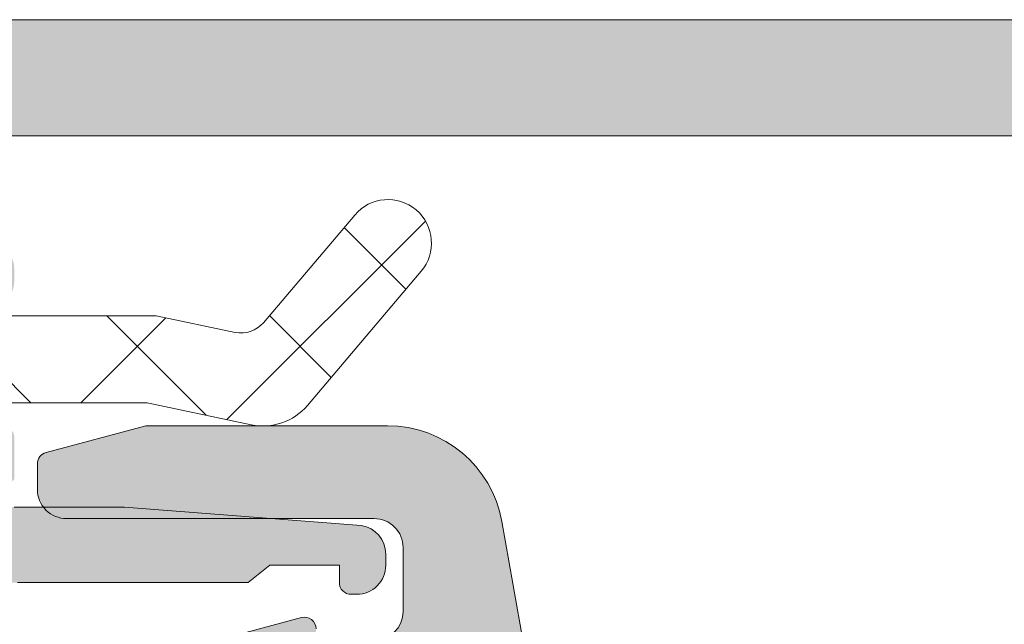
# Model space of a CAD drawing. Header units: millimetres. Extents: x 213386 to 506888, y 183055 to 450952.
# Tile 701 of 1056: x 374968 to 374985, y 342650 to 342660. Entities that reach past the tile are written whole.
import ezdxf

# ---------------------------------------------------------------- set-up
doc = ezdxf.new("R2010")
doc.units = ezdxf.units.MM
doc.layers.add('FASÁDA DETAILNÍ', color=255, linetype='Continuous', lineweight=0)
doc.layers.add('NOVA', color=255, linetype='Continuous', lineweight=0)

# ---------------------------------------------------------------- blocks, each defined once
blk = doc.blocks.new('A$C69D17D4D')
at = {"layer": 'FASÁDA DETAILNÍ'}
h = blk.add_hatch(color=256, dxfattribs=at)
edge = h.paths.add_edge_path()
edge.add_arc((-23001.99468225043, 24911.31804486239), 0.5000674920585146, 90.00773245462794, 179.9922675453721)
edge.add_line((-23002.49474973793, 24911.31811234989), (-23002.49474973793, 24907.31811234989))
edge.add_arc((-23001.99468225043, 24907.3181798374), 0.5000674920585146, 180.0077324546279, 269.9922675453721)
edge.add_line((-23001.99474973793, 24906.81811234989), (-23000.69470090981, 24906.81811234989))
edge.add_arc((-23000.6947378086, 24907.31814924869), 0.5000369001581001, 270.0042279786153, 359.9957720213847)
edge.add_line((-23000.19470090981, 24907.31811234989), (-23000.19470090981, 24907.81811234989))
edge.add_line((-23000.19470090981, 24907.81811234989), (-23001.19470090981, 24907.81811234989))
edge.add_line((-23001.19470090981, 24907.81811234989), (-23001.19470090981, 24909.31811234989))
edge.add_arc((-23000.19473788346, 24909.31814932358), 0.9999630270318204, 89.99788148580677, 180.0021185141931, ccw=False)
edge.add_line((-23000.19470090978, 24910.31811234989), (-22996.19470090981, 24910.31811234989))
edge.add_arc((-22996.19477777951, 24909.31803548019), 1.000076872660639, 0.004403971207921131, 89.99559602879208, ccw=False)
edge.add_line((-22995.19470090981, 24909.31811234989), (-22995.19470090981, 24907.81811234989))
edge.add_line((-22995.19470090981, 24907.81811234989), (-22996.19470090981, 24907.81811234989))
edge.add_line((-22996.19470090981, 24907.81811234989), (-22996.19470090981, 24907.31811234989))
edge.add_arc((-22995.6947583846, 24907.3180548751), 0.4999425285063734, 179.9934131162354, 270.0065868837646)
edge.add_line((-22995.69470090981, 24906.81811234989), (-22992.89471311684, 24906.81811234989))
edge.add_arc((-22992.89471311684, 24907.31811234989), 0.5, 270, 360)
edge.add_line((-22992.39471311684, 24907.31811234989), (-22992.39471311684, 24907.51811234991))
edge.add_arc((-22992.89471311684, 24907.51811234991), 0.5, 0, 90)
edge.add_line((-22992.89471311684, 24908.01811234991), (-22993.39471311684, 24908.01811234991))
edge.add_arc((-22993.39467801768, 24908.51814744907), 0.5000351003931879, 180.0040217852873, 269.99597821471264, ccw=False)
edge.add_line((-22993.89471311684, 24908.51811234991), (-22993.89471311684, 24909.31811540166))
edge.add_arc((-22993.39469655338, 24909.31809883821), 0.5000165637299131, 90.00189796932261, 179.9981020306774, ccw=False)
edge.add_line((-22993.39471311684, 24909.81811540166), (-22962.09471922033, 24909.81811540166))
edge.add_line((-22962.09471922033, 24909.81811540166), (-22956.0562615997, 24909.3857187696))
edge.add_arc((-22956.09471765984, 24908.38649908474), 0.9999594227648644, 0, 87.79599713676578, ccw=False)
edge.add_line((-22955.09475823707, 24908.38649908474), (-22955.09475823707, 24901.71804687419))
edge.add_arc((-22955.59475823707, 24901.71804687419), 0.5, -90, 0, ccw=False)
edge.add_line((-22955.59475823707, 24901.21804687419), (-22956.49475823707, 24901.21804687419))
edge.add_arc((-22956.49475823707, 24900.71804687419), 0.5, 90, 180)
edge.add_line((-22956.99475823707, 24900.71804687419), (-22956.99475823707, 24899.31804534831))
edge.add_arc((-22957.07359468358, 24899.05052475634), 0.2788950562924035, -1.1645893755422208, 73.58012358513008, ccw=False)
edge.add_line((-22956.79475723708, 24899.04485634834), (-22956.79475723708, 24898.59126234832))
edge.add_arc((-22957.0736253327, 24898.58560168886), 0.278925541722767, -73.57540544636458, 1.1628700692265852, ccw=False)
edge.add_line((-22956.99475823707, 24898.31805834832), (-22956.99475823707, 24896.43804734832))
edge.add_arc((-22956.69475823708, 24896.43804734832), 0.2999999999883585, 180, 270)
edge.add_line((-22956.69475823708, 24896.13804734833), (-22955.71478391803, 24896.13804734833))
edge.add_arc((-22955.71478391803, 24896.43804734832), 0.2999999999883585, 270, 360)
edge.add_line((-22955.41478391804, 24896.43804734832), (-22955.41478391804, 24899.19804534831))
edge.add_arc((-22955.29478391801, 24899.19804534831), 0.1200000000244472, 90, 180, ccw=False)
edge.add_line((-22955.29478391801, 24899.31804534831), (-22950.99475823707, 24899.31804534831))
edge.add_arc((-22950.99475823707, 24898.81804534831), 0.5, 0, 90, ccw=False)
edge.add_line((-22950.49475823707, 24898.81804534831), (-22950.49475823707, 24898.11804534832))
edge.add_line((-22950.49475823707, 24898.11804534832), (-22951.87625369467, 24895.72522502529))
edge.add_arc((-22951.75663845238, 24895.65616513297), 0.1381197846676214, 150.0000000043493, 269.9999999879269)
edge.add_line((-22951.75663845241, 24895.51804534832), (-22947.99475823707, 24895.51804534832))
edge.add_arc((-22947.99475823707, 24893.51804534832), 2, 0, 90, ccw=False)
edge.add_line((-22945.99475823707, 24893.51804534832), (-22945.99475823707, 24892.95004996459))
edge.add_arc((-22945.49475823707, 24892.95004996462), 0.5, 180.0000000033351, 214.4790717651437)
edge.add_arc((-22941.78525963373, 24895.49752324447), 4.99999999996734, 214.4790717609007, 264.6507719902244)
edge.add_arc((-22942.23287802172, 24890.65617200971), 0.1381197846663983, 262.2975625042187, 390.0000000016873)
edge.add_line((-22942.11326277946, 24890.72523190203), (-22943.49475823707, 24893.11805222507))
edge.add_line((-22943.49475823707, 24893.11805222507), (-22943.49475823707, 24893.81805222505))
edge.add_arc((-22942.99475823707, 24893.81805222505), 0.5, 90, 180, ccw=False)
edge.add_line((-22942.99475823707, 24894.31805222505), (-22938.69473255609, 24894.31805222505))
edge.add_arc((-22938.69473255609, 24894.19805222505), 0.1199999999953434, 0, 90, ccw=False)
edge.add_line((-22938.5747325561, 24894.19805222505), (-22938.5747325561, 24891.43805422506))
edge.add_arc((-22938.27473255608, 24891.43805422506), 0.3000000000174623, 180, 269.9999999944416)
edge.add_line((-22938.27473255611, 24891.13805422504), (-22937.29475823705, 24891.13805422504))
edge.add_arc((-22937.29475823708, 24891.43805422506), 0.3000000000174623, 270.0000000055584, 360)
edge.add_line((-22936.99475823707, 24891.43805422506), (-22936.99475823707, 24893.31806522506))
edge.add_arc((-22936.91589114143, 24893.58560856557), 0.2789255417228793, 178.8371299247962, 253.57540544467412, ccw=False)
edge.add_line((-22937.19475923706, 24893.59126922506), (-22937.19475923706, 24894.04486322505))
edge.add_arc((-22936.91592179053, 24894.05053163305), 0.2788950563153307, 106.41987641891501, 181.1645893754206, ccw=False)
edge.add_line((-22936.99475823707, 24894.31805222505), (-22936.99475823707, 24897.31811071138))
edge.add_line((-22936.99475823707, 24897.31811071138), (-22937.69483060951, 24898.01821360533))
edge.add_line((-22937.69483060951, 24898.01821360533), (-22938.29483671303, 24898.01821360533))
edge.add_line((-22938.29483671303, 24898.01821360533), (-22938.29483671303, 24896.41820750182))
edge.add_arc((-22938.79484616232, 24896.4182169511), 0.5000094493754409, 270.00108278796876, 359.99891721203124, ccw=False)
edge.add_line((-22938.79483671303, 24895.91820750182), (-22939.1902647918, 24895.91820750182))
edge.add_arc((-22939.1902647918, 24896.41820750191), 0.5000000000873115, 254.9999999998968, 270, ccw=False)
edge.add_line((-22939.31967431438, 24895.93524458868), (-22940.75356106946, 24896.31945338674))
edge.add_arc((-22940.49474202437, 24897.28537921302), 0.9999999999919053, 180, 255.0000000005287, ccw=False)
edge.add_line((-22941.49474202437, 24897.28537921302), (-22941.49474202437, 24903.01820139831))
edge.add_line((-22941.49474202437, 24903.01820139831), (-22938.29483671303, 24903.01820139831))
edge.add_line((-22938.29483671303, 24903.01820139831), (-22938.29483671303, 24902.21821360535))
edge.add_line((-22938.29483671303, 24902.21821360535), (-22937.69483060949, 24902.21821360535))
edge.add_line((-22937.69483060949, 24902.21821360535), (-22936.99484892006, 24903.43064646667))
edge.add_line((-22936.99484892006, 24903.43064646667), (-22936.99484892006, 24904.51820139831))
edge.add_line((-22936.99484892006, 24904.51820139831), (-22951.99475823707, 24904.51820139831))
edge.add_arc((-22951.99475823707, 24905.01820139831), 0.5, 180, 270, ccw=False)
edge.add_line((-22952.49475823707, 24905.01820139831), (-22952.49475823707, 24910.81811234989))
edge.add_arc((-22953.49475823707, 24910.81811234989), 1, 0, 90)
edge.add_line((-22953.49475823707, 24911.81811234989), (-23001.99474973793, 24911.81811234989))
edge = h.paths.add_edge_path(flags=16)
edge.add_line((-22943.09474202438, 24902.21821360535), (-22943.09474202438, 24897.81821360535))
edge.add_arc((-22943.59474202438, 24897.81821360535), 0.5, -90, 0, ccw=False)
edge.add_line((-22943.59474202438, 24897.31821360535), (-22947.99474202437, 24897.31821360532))
edge.add_arc((-22947.99474202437, 24897.81821360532), 0.5, 180, 270, ccw=False)
edge.add_line((-22948.49474202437, 24897.81821360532), (-22948.49474202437, 24902.21821360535))
edge.add_arc((-22947.99474202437, 24902.21821360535), 0.5, 90, 180, ccw=False)
edge.add_line((-22947.99474202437, 24902.71821360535), (-22943.59474202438, 24902.71821360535))
edge.add_arc((-22943.59474202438, 24902.21821360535), 0.5, 0, 90, ccw=False)
h = blk.add_hatch(dxfattribs=at)
h.set_pattern_fill('ANSI37', color=256, scale=0.625, angle=270, style=0)
h.set_pattern_definition([(315, (-22992.49474955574, 24904.81811234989), (1.403165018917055, 1.403165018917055), []), (44.99999999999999, (-22992.49474955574, 24904.81811234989), (-1.403165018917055, 1.403165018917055), [])])
edge = h.paths.add_edge_path()
edge.add_ellipse((-23001.38166507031, 24900.19755051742), major_axis=(-5.03946705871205, 0), ratio=1, start_angle=274.9644612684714, end_angle=330.2082155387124)
edge.add_ellipse((-23005.49474955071, 24902.55235072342), major_axis=(-0.3000000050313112, 0), ratio=1, start_angle=330.207827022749, end_angle=359.9993073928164)
edge.add_line((-23005.79474955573, 24902.5523543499), (-23005.79475255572, 24902.01807034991))
edge.add_ellipse((-23005.494752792, 24902.01806911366), major_axis=(-0.2999997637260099, 0), ratio=1, start_angle=-0.0002361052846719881, end_angle=90.00004512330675)
edge.add_line((-23005.49475255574, 24901.71806934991), (-23003.94475555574, 24901.71806934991))
edge.add_ellipse((-23003.9447631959, 24901.41805870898), major_axis=(-0.3000106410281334, 0), ratio=1, start_angle=180.0043239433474, end_angle=269.99854088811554, ccw=False)
edge.add_line((-23003.64475255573, 24901.4180813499), (-23003.64474155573, 24900.01809934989))
edge.add_ellipse((-23003.34475171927, 24900.01810218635), major_axis=(-0.2999898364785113, 0), ratio=1, start_angle=0.0005417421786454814, end_angle=89.99964925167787)
edge.add_line((-23003.34475355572, 24899.71811234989), (-23001.64474155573, 24899.71811234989))
edge.add_ellipse((-23001.64474869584, 24900.01812249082), major_axis=(-0.3000101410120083, 0), ratio=1, start_angle=90.00136361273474, end_angle=179.9955805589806)
edge.add_line((-23001.34473855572, 24900.01809934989), (-23001.34474955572, 24901.5819303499))
edge.add_ellipse((-23001.04359049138, 24901.61478737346), major_axis=(-0.3029461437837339, 0), ratio=1, start_angle=-103.48357731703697, end_angle=6.226450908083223, ccw=False)
edge.add_ellipse((-22992.33866736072, 24912.93075169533), major_axis=(-14.00076634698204, 0), ratio=1, start_angle=51.92437992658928, end_angle=74.69826779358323)
edge.add_ellipse((-22996.14538093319, 24898.93851392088), major_axis=(-0.5004721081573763, 0), ratio=1, start_angle=140.1933656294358, end_angle=257.08239147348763, ccw=False)
edge.add_line((-22995.76091355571, 24898.61811234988), (-23004.04419255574, 24898.61811234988))
edge.add_ellipse((-23004.04419202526, 24899.11811205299), major_axis=(-0.499999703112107, 0), ratio=1, start_angle=29.99998035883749, end_angle=89.99993921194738, ccw=False)
edge.add_line((-23004.47720455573, 24898.86811234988), (-23004.65041055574, 24899.1681123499))
edge.add_ellipse((-23005.08342308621, 24898.91811264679), major_axis=(-0.4999997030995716, 0), ratio=1, start_angle=209.9999803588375, end_angle=269.9999392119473)
edge.add_line((-23005.08342255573, 24899.4181123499), (-23006.71277055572, 24899.4181123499))
edge.add_ellipse((-23006.71277133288, 24898.41811299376), major_axis=(-0.9999993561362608, 0), ratio=1, start_angle=269.9999554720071, end_angle=329.9496611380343)
edge.add_ellipse((-23013.89715204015, 24902.57443977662), major_axis=(-7.300023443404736, 0), ratio=1, start_angle=101.28555368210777, end_angle=149.9496454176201, ccw=False)
edge.add_ellipse((-23012.0819199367, 24895.51810276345), major_axis=(-0.3999905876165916, 0), ratio=1, start_angle=-69.4981705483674, end_angle=14.85297522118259, ccw=False)
edge.add_ellipse((-23014.4559868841, 24901.86720088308), major_axis=(-6.378448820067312, 0), ratio=1, start_angle=110.5018745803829, end_angle=165.5474022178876)
edge.add_line((-23008.27938755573, 24900.2752743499), (-23007.91580055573, 24901.6859813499))
edge.add_line((-23007.91580055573, 24901.6859813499), (-23007.70568755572, 24902.54868234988))
edge.add_ellipse((-23002.36906483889, 24901.218117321), major_axis=(-5.499995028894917, 0), ratio=1, start_angle=269.9999657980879, end_angle=346.00004503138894, ccw=False)
edge.add_line((-23002.36906155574, 24906.71811234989), (-22989.95103355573, 24906.71811234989))
edge.add_line((-22989.95103355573, 24906.71811234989), (-22988.58797655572, 24906.43049334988))
edge.add_ellipse((-22988.48474394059, 24906.91971968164), major_axis=(-0.499999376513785, 0), ratio=1, start_angle=78.08469922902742, end_angle=139.7162484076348)
edge.add_line((-22988.10331855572, 24906.59643334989), (-22986.52970755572, 24908.45304134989))
edge.add_ellipse((-22985.95756855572, 24907.96811184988), major_axis=(-0.7499997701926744, 0), ratio=1, start_angle=139.716293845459, end_angle=319.71629384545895, ccw=False)
edge.add_line((-22985.38542955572, 24907.48318234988), (-22987.34471555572, 24905.17153834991))
edge.add_ellipse((-22988.10756716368, 24905.81811051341), major_axis=(-0.999999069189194, 0), ratio=1, start_angle=78.08475213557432, end_angle=139.7163013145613, ccw=False)
edge.add_line((-22988.31403155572, 24904.83965734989), (-22990.10756855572, 24905.21811234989))
edge.add_line((-22990.10756855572, 24905.21811234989), (-23001.81776955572, 24905.21811234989))
h = blk.add_hatch(color=256, dxfattribs=at)
edge = h.paths.add_edge_path()
edge.add_line((-22987.99474955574, 24902.4181123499), (-22988.36795455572, 24902.11811234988))
edge.add_line((-22988.36795455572, 24902.11811234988), (-22992.34115955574, 24902.11811234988))
edge.add_ellipse((-22992.34115795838, 24904.11811955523), major_axis=(-2.000007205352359, 0), ratio=1, start_angle=60.000066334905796, end_angle=89.99995423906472, ccw=False)
edge.add_line((-22993.34115955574, 24902.38606134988), (-22994.31821155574, 24902.95016334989))
edge.add_ellipse((-22995.31821315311, 24901.21810514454), major_axis=(-2.000007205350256, 0), ratio=1, start_angle=240.0000663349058, end_angle=269.9999542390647)
edge.add_line((-22995.31821155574, 24903.21811234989), (-23001.03804555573, 24903.21811234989))
edge.add_ellipse((-23001.03804592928, 24902.71811272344), major_axis=(-0.4999996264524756, 0), ratio=1, start_angle=-90.00004280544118, end_angle=4.280544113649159e-05)
edge.add_line((-23001.53804555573, 24902.71811234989), (-23001.53804555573, 24900.81811234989))
edge.add_ellipse((-23002.03778756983, 24900.817854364), major_axis=(-0.499742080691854, 0), ratio=1, start_angle=89.9704217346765, end_angle=180.0295782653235, ccw=False)
edge.add_line((-23002.03804555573, 24900.31811234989), (-23003.03804555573, 24900.31811234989))
edge.add_ellipse((-23003.03830354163, 24900.817854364), major_axis=(-0.499742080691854, 0), ratio=1, start_angle=-0.029578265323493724, end_angle=90.0295782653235, ccw=False)
edge.add_line((-23003.53804555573, 24900.81811234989), (-23003.53804555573, 24901.81811234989))
edge.add_ellipse((-23004.03778501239, 24901.81837289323), major_axis=(-0.4997395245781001, 0), ratio=1, start_angle=179.9701283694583, end_angle=270.0298716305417)
edge.add_line((-23004.03804555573, 24902.31811234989), (-23005.03804555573, 24902.31811234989))
edge.add_ellipse((-23005.03829942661, 24902.81786047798), major_axis=(-0.4997481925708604, 0), ratio=1, start_angle=-0.02887693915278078, end_angle=90.02910611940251, ccw=False)
edge.add_line((-23005.53804755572, 24902.81811234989), (-23005.53804755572, 24903.05114334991))
edge.add_ellipse((-23005.0380483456, 24903.05114382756), major_axis=(-0.4999992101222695, 0), ratio=1, start_angle=-36.249313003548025, end_angle=5.4734981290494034e-05, ccw=False)
edge.add_ellipse((-23002.53804498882, 24901.21810592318), major_axis=(-3.600006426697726, 0), ratio=1, start_angle=270.0000408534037, end_angle=323.75061391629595, ccw=False)
edge.add_line((-23002.53804755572, 24904.81811234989), (-22992.59474955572, 24904.81811234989))
edge.add_ellipse((-22992.5947494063, 24904.6181124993), major_axis=(-0.1999998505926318, 0), ratio=1, start_angle=179.9999571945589, end_angle=270.0000428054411, ccw=False)
edge.add_line((-22992.39474955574, 24904.61811234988), (-22992.39474955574, 24903.90089134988))
edge.add_line((-22992.39474955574, 24903.90089134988), (-22992.53571055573, 24903.75999234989))
edge.add_ellipse((-22992.39474918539, 24903.61811241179), major_axis=(-0.2000000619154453, 0), ratio=1, start_angle=-45.18607561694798, end_angle=89.99989390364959)
edge.add_line((-22992.39474955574, 24903.4181123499), (-22990.49518055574, 24903.4181123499))
edge.add_line((-22990.49518055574, 24903.4181123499), (-22986.41653255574, 24903.10379434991))
edge.add_ellipse((-22986.49475006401, 24902.60994970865), major_axis=(-0.5000005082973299, 0), ratio=1, start_angle=180.0000734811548, end_angle=260.9999772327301, ccw=False)
edge.add_line((-22985.99474955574, 24902.6099503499), (-22985.99474955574, 24902.4181123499))
edge.add_ellipse((-22986.49474918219, 24902.41811197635), major_axis=(-0.4999996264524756, 0), ratio=1, start_angle=89.99995719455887, end_angle=180.0000428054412, ccw=False)
edge.add_line((-22986.49474955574, 24901.9181123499), (-22986.59474955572, 24901.9181123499))
edge.add_ellipse((-22986.59474970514, 24902.11811220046), major_axis=(-0.199999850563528, 0), ratio=1, start_angle=-4.2805441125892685e-05, end_angle=90.00004280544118, ccw=False)
edge.add_line((-22986.79474955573, 24902.11811234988), (-22986.79474955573, 24902.4181123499))
edge.add_line((-22986.79474955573, 24902.4181123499), (-22987.99474955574, 24902.4181123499))
h = blk.add_hatch(color=256, dxfattribs=at)
edge = h.paths.add_edge_path(flags=16)
edge.add_line((-22984.79489355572, 24899.3218973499), (-22984.79489355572, 24895.1221473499))
edge.add_ellipse((-22985.29489318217, 24895.12214697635), major_axis=(-0.4999996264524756, 0), ratio=1, start_angle=89.99995719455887, end_angle=180.0000428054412, ccw=False)
edge.add_line((-22985.29489355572, 24894.6221473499), (-22989.69491755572, 24894.6221473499))
edge.add_ellipse((-22989.69491792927, 24895.12214697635), major_axis=(-0.4999996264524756, 0), ratio=1, start_angle=-4.2805441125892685e-05, end_angle=90.00004280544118, ccw=False)
edge.add_line((-22990.19491755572, 24895.1221473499), (-22990.19491755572, 24899.32189634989))
edge.add_ellipse((-22989.69491707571, 24899.32189586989), major_axis=(-0.5000004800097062, 0), ratio=1, start_angle=270.00005500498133, end_angle=359.99994499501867, ccw=False)
edge.add_line((-22989.69491755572, 24899.82189634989), (-22985.29489355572, 24899.8218973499))
edge.add_ellipse((-22985.29489318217, 24899.32189772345), major_axis=(-0.4999996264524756, 0), ratio=1, start_angle=179.9999571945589, end_angle=270.0000428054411, ccw=False)
edge = h.paths.add_edge_path()
edge.add_line((-22982.79651255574, 24896.40849334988), (-22983.99627255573, 24903.17149334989))
edge.add_arc((-22985.96552418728, 24902.82214898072), 1.999998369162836, 10.05959013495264, 90.0000392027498)
edge.add_line((-22985.96552555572, 24904.82214734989), (-22990.13049855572, 24904.82214734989))
edge.add_line((-22990.13049855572, 24904.82214734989), (-22991.84828755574, 24904.36186634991))
edge.add_arc((-22991.7965236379, 24904.16868129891), 0.1999999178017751, 105.0000385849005, 179.9999853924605)
edge.add_line((-22991.99652355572, 24904.1686813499), (-22991.99652355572, 24903.72214734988))
edge.add_arc((-22991.49652392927, 24903.72214697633), 0.4999996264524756, 179.9999571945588, 270.0000428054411)
edge.add_line((-22991.49652355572, 24903.22214734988), (-22986.19652355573, 24903.22214734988))
edge.add_arc((-22986.19652318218, 24902.72214772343), 0.4999996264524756, -4.2805441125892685e-05, 90.00004280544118, ccw=False)
edge.add_line((-22985.69652355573, 24902.72214734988), (-22985.69652355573, 24901.62189734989))
edge.add_arc((-22986.19652403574, 24901.6218978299), 0.5000004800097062, 270.00005500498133, 359.99994499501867, ccw=False)
edge.add_line((-22986.19652355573, 24901.12189734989), (-22987.19652355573, 24901.12189734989))
edge.add_line((-22987.19652355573, 24901.12189734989), (-22987.19652355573, 24901.3218973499))
edge.add_arc((-22987.39652369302, 24901.32189705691), 0.2000001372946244, 8.39348964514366e-05, 105.0000053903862)
edge.add_line((-22987.44828755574, 24901.51508234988), (-22988.91567555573, 24901.12189634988))
edge.add_line((-22988.91567555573, 24901.12189634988), (-22990.99652355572, 24901.12189634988))
edge.add_arc((-22990.9965225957, 24900.12189538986), 1.000000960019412, 90.00005500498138, 179.9999449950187)
edge.add_line((-22991.99652355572, 24900.12189634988), (-22991.99652355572, 24889.2223943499))
edge.add_arc((-22991.59652322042, 24889.22239409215), 0.400000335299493, 179.9999630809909, 299.9999168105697)
edge.add_line((-22991.39652355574, 24888.87598334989), (-22990.53367555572, 24889.3741493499))
edge.add_line((-22990.53367555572, 24889.3741493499), (-22989.04151455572, 24889.80201934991))
edge.add_arc((-22989.1242059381, 24890.09039815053), 0.3000003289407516, 286.0000168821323, 390.1792412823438)
edge.add_line((-22988.86486855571, 24890.24121034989), (-22990.29660355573, 24892.70682134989))
edge.add_line((-22990.29660355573, 24892.70682134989), (-22990.29660355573, 24893.12724034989))
edge.add_arc((-22990.10503527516, 24893.13073285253), 0.1916001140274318, 87.47777810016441, 181.0444500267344, ccw=False)
edge.add_line((-22990.09660355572, 24893.32214734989), (-22983.60716455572, 24893.32214734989))
edge.add_arc((-22983.58892680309, 24893.12298081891), 0.1999998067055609, -24.140948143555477, 95.23200451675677, ccw=False)
edge.add_line((-22983.40641855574, 24893.04118434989), (-22984.47473955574, 24890.65749934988))
edge.add_arc((-22984.29223095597, 24890.57570259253), 0.2000002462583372, 155.8590177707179, 248.0262022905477)
edge.add_line((-22984.36706755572, 24890.39023134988), (-22982.34383955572, 24889.57387134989))
edge.add_arc((-22982.19416644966, 24889.9448132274), 0.3999998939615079, 248.0261821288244, 360.0000175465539)
edge.add_line((-22981.79416655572, 24889.9448133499), (-22981.79416555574, 24892.00896034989))
edge.add_arc((-22982.09416519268, 24892.00896121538), 0.2999996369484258, 359.9998347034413, 412.0950865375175)
edge.add_arc((-22981.72555464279, 24892.48238077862), 0.300000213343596, 164.0001379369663, 232.0953474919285, ccw=False)
edge.add_line((-22982.01393355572, 24892.56507134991), (-22981.79661155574, 24893.32296034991))
edge.add_arc((-22983.3966106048, 24893.32296078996), 1.599999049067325, 359.9999842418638, 418.4076055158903)
edge.add_arc((-22982.29647858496, 24895.11173283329), 0.4999999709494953, 180.0015450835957, 238.4076640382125, ccw=False)
edge.add_line((-22982.79647855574, 24895.11171934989), (-22982.79651255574, 24896.40849334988))
blk.add_lwpolyline([(-22993.39471311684, 24909.81811540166), (-22962.09471922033, 24909.81811540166)], dxfattribs=at)
for points in [[(-22953.49475823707, 24911.81811234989), (-23001.99474973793, 24911.81811234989, 0.4141345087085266)], [(-22982.79651255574, 24896.40849334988), (-22983.99627255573, 24903.17149334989), (-22983.99627255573, 24903.17149334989, 0.363676), (-22985.96552555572, 24904.82214734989), (-22990.13049855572, 24904.82214734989), (-22991.84828755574, 24904.36186634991), (-22991.84828755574, 24904.36186634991, 0.339454), (-22991.99652355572, 24904.1686813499), (-22991.99652355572, 24903.72214734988), (-22991.99652355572, 24903.72214734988, 0.414214), (-22991.49652355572, 24903.22214734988), (-22986.19652355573, 24903.22214734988), (-22986.19652355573, 24903.22214734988, -0.414214), (-22985.69652355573, 24902.72214734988), (-22985.69652355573, 24901.62189734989), (-22985.69652355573, 24901.62189734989, -0.414213), (-22986.19652355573, 24901.12189734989)], [(-22987.19652355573, 24901.3218973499, 0.493145), (-22987.44828755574, 24901.51508234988), (-22988.91567555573, 24901.12189634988)]]:
    blk.add_lwpolyline(points, format="xyb", dxfattribs=at)
at = {"layer": 'FASÁDA DETAILNÍ', "extrusion": (0, 0, -1)}
for points in [[(23002.36906155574, 24906.71811234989), (22989.95103355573, 24906.71811234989), (22988.58797655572, 24906.43049334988), (22988.58797655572, 24906.43049334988, -0.275594), (22988.10331855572, 24906.59643334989), (22986.52970755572, 24908.45304134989), (22986.52970755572, 24908.45304134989, 1), (22985.38542955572, 24907.48318234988), (22987.34471555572, 24905.17153834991), (22987.34471555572, 24905.17153834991, 0.275594), (22988.31403155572, 24904.83965734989), (22990.10756855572, 24905.21811234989), (23001.81776955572, 24905.21811234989)], [(22992.39474955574, 24903.4181123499), (22990.49518055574, 24903.4181123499), (22986.41653255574, 24903.10379434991), (22986.41653255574, 24903.10379434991, 0.368919), (22985.99474955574, 24902.6099503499), (22985.99474955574, 24902.4181123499), (22985.99474955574, 24902.4181123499, 0.414214), (22986.49474955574, 24901.9181123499), (22986.59474955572, 24901.9181123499), (22986.59474955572, 24901.9181123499, 0.414214), (22986.79474955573, 24902.11811234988), (22986.79474955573, 24902.4181123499), (22987.99474955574, 24902.4181123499), (22987.99474955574, 24902.4181123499), (22988.36795455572, 24902.11811234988), (22992.34115955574, 24902.11811234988)]]:
    blk.add_lwpolyline(points, format="xyb", dxfattribs=at)

msp = doc.modelspace()

# ---------------------------------------------------------------- block references
at = {"layer": 'NOVA', "ltscale": 300}
msp.add_blockref('A$C69D17D4D', (397960.6382589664, 317748.1544064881), dxfattribs=at)

doc.saveas('drawing.dxf')
